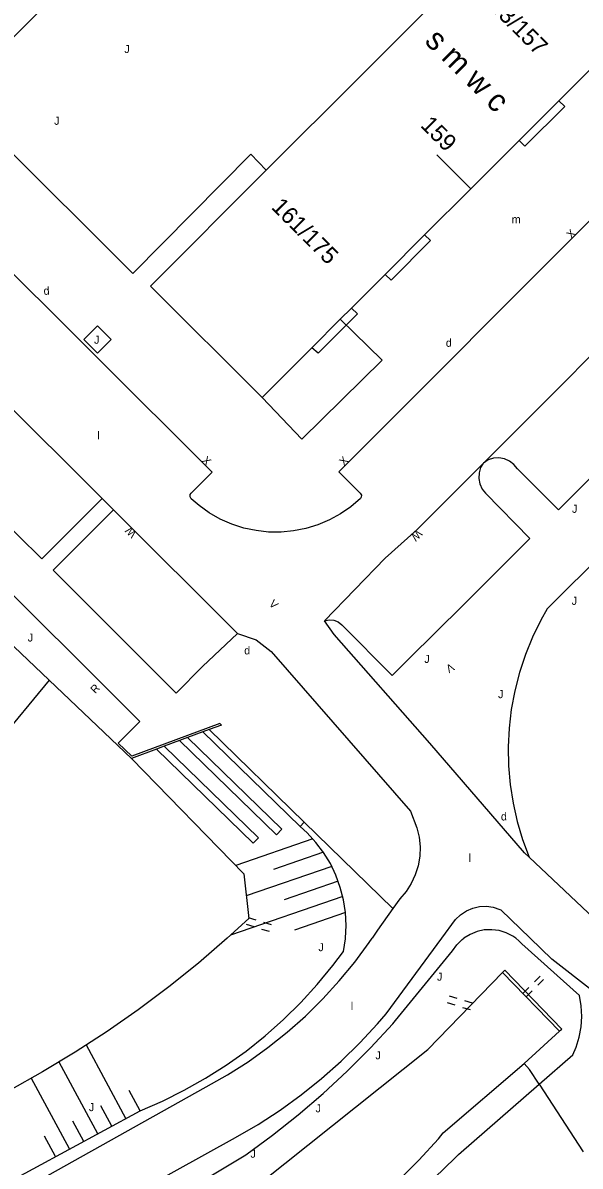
# Model space of a CAD drawing. Extents: x 134999 to 136502, y 457398 to 459002.
# Drawn here: x 136403.2 to 136438, y 457785.8 to 457857.2 of the extents above; entities that cross this region are included whole.
import ezdxf

# ---------------------------------------------------------------- set-up
doc = ezdxf.new("R2010")
doc.units = 0
for name, color, linetype in [('RI_DGTB_15', 7, 'Continuous'), ('RI_DGTB_18', 7, 'Continuous'), ('RI_DGTB_29', 7, 'Continuous'), ('RI_DGTB_30', 7, 'Continuous'), ('RI_DGTB_31', 7, 'Continuous'), ('RI_DGTB_32', 7, 'Continuous'), ('RI_DGTB_35', 7, 'Continuous'), ('RI_DGTB_36', 7, 'Continuous'), ('RI_DGTB_4', 7, 'Continuous'), ('RI_DGTB_40', 7, 'Continuous'), ('RI_DGTB_43', 7, 'Continuous'), ('RI_DGTB_48', 7, 'Continuous'), ('RI_DGTB_53', 7, 'Continuous'), ('RI_DGTB_54', 7, 'Continuous'), ('RI_DGTB_58', 7, 'Continuous'), ('RI_DGTB_7', 7, 'Continuous')]:
    doc.layers.add(name, color=color, linetype=linetype)

msp = doc.modelspace()

# ---------------------------------------------------------------- linework, layer by layer
at = {"layer": 'RI_DGTB_15'}
msp.add_line((136431.173, 457846.823), (136429.054, 457848.947), dxfattribs=at)
msp.add_line((136431.173, 457846.823), (136429.054, 457848.947), dxfattribs=at)
msp.add_line((136431.173, 457846.823), (136429.054, 457848.947), dxfattribs=at)
at = {"layer": 'RI_DGTB_18'}
for p, q in [((136485.284, 457869.911), (136435.942, 457820.576)), ((136421.305, 457806.203), (136416.49, 457804.536)), ((136421.305, 457806.203), (136416.49, 457804.536)), ((136421.959, 457805.371), (136418.842, 457804.292)), ((136421.959, 457805.371), (136418.842, 457804.292)), ((136422.481, 457804.493), (136417.141, 457802.645)), ((136422.481, 457804.493), (136417.141, 457802.645)), ((136422.882, 457803.574), (136419.497, 457802.402)), ((136422.882, 457803.574), (136419.497, 457802.402)), ((136423.167, 457802.615), (136416.153, 457800.186)), ((136423.167, 457802.615), (136416.153, 457800.186)), ((136423.332, 457801.613), (136420.151, 457800.512)), ((136423.332, 457801.613), (136420.151, 457800.512)), ((136409.621, 457788.738), (136407.148, 457793.317)), ((136407.861, 457787.788), (136405.448, 457792.258)), ((136406.101, 457786.837), (136403.721, 457791.248)), ((136410.501, 457789.213), (136409.815, 457790.483)), ((136375.495, 457770.312), (136410.501, 457789.213)), ((136408.741, 457788.263), (136408.055, 457789.533)), ((136406.981, 457787.313), (136406.295, 457788.583)), ((136405.221, 457786.362), (136404.536, 457787.632))]:
    msp.add_line(p, q, dxfattribs=at)
for points in [[(136435.942, 457820.576), (136435.542, 457819.866), (136435.023, 457818.808), (136434.577, 457817.718), (136434.206, 457816.6), (136433.911, 457815.459), (136433.695, 457814.301), (136433.558, 457813.131), (136433.501, 457811.954), (136433.523, 457810.776), (136433.626, 457809.603), (136433.807, 457808.439), (136434.068, 457807.29), (136434.405, 457806.161), (136434.819, 457805.058)], [(136435.942, 457820.576), (136435.542, 457819.866), (136435.023, 457818.808), (136434.577, 457817.718), (136434.206, 457816.6), (136433.911, 457815.459), (136433.695, 457814.301), (136433.558, 457813.131), (136433.501, 457811.954), (136433.523, 457810.776), (136433.626, 457809.603), (136433.807, 457808.439), (136434.068, 457807.29), (136434.405, 457806.161), (136434.819, 457805.058)], [(136423.334, 457800), (136423.373, 457800.804), (136423.333, 457801.607), (136423.213, 457802.403), (136423.014, 457803.182), (136422.739, 457803.938), (136422.391, 457804.664), (136421.972, 457805.351), (136421.487, 457805.993), (136420.941, 457806.583), (136420.502, 457806.983)], [(136423.334, 457800), (136423.373, 457800.804), (136423.333, 457801.607), (136423.213, 457802.403), (136423.014, 457803.182), (136422.739, 457803.938), (136422.391, 457804.664), (136421.972, 457805.351), (136421.487, 457805.993), (136420.941, 457806.583), (136420.502, 457806.983)], [(136433.975, 457800), (136433.793, 457800.125), (136433.38, 457800.338), (136432.936, 457800.476), (136432.476, 457800.537), (136432.011, 457800.518), (136431.557, 457800.42), (136431.126, 457800.246), (136430.732, 457800)], [(136433.975, 457800), (136433.793, 457800.125), (136433.38, 457800.338), (136432.936, 457800.476), (136432.476, 457800.537), (136432.011, 457800.518), (136431.557, 457800.42), (136431.126, 457800.246), (136430.732, 457800)], [(136321.931, 457734.994), (136323.32, 457732.75), (136323.701, 457732.438), (136324.128, 457732.191), (136324.589, 457732.017), (136325.072, 457731.919), (136325.565, 457731.901), (136326.054, 457731.962), (136326.526, 457732.102), (136326.97, 457732.316), (136327.12, 457732.41), (136417.12, 457786.48), (136418.777, 457787.691), (136420.385, 457788.966), (136421.942, 457790.302), (136423.446, 457791.698), (136424.895, 457793.152), (136426.286, 457794.661), (136426.47, 457794.87), (136430.03, 457799.22), (136430.303, 457799.598), (136430.636, 457799.925), (136430.732, 457800)], [(136423.207, 457799.168), (136423.33, 457799.963), (136423.334, 457800)], [(136435.428, 457790.883), (136437.54, 457792.72), (136437.75, 457793.195), (136437.947, 457793.821), (136438.067, 457794.466), (136438.108, 457795.12), (136438.069, 457795.775), (136437.95, 457796.42), (136434.35, 457799.66), (136434.171, 457799.839), (136433.975, 457800)], [(136410.5, 457789.213), (136411.9, 457789.821), (136413.265, 457790.501), (136414.593, 457791.252), (136415.88, 457792.071), (136417.122, 457792.957), (136418.316, 457793.907), (136419.459, 457794.918), (136420.547, 457795.987), (136421.578, 457797.112), (136422.548, 457798.29), (136423.207, 457799.168)], [(136320.04, 457713.64), (136325.89, 457720.53), (136326.86, 457721.595), (136327.888, 457722.604), (136328.971, 457723.554), (136330.104, 457724.443), (136331.285, 457725.268), (136332.03, 457725.74), (136356.52, 457740.46), (136393.75, 457762.78), (136415.37, 457775.66), (136417.264, 457776.648), (136419.119, 457777.706), (136420.934, 457778.832), (136422.705, 457780.026), (136424.43, 457781.285), (136426.106, 457782.608), (136427.732, 457783.993), (136429.305, 457785.438), (136430.39, 457786.5), (136435.428, 457790.883)]]:
    msp.add_lwpolyline(points, dxfattribs=at)
at = {"layer": 'RI_DGTB_30'}
for p, q in [((136417.26, 457801.301), (136417.738, 457801.154)), ((136417.26, 457801.301), (136417.738, 457801.154)), ((136417.131, 457800.873), (136417.608, 457800.726)), ((136417.131, 457800.873), (136417.608, 457800.726)), ((136418.086, 457800.578), (136418.566, 457800.435)), ((136418.086, 457800.578), (136418.566, 457800.435)), ((136418.219, 457801.011), (136418.697, 457800.866)), ((136418.219, 457801.011), (136418.697, 457800.866)), ((136435.505, 457797.632), (136435.151, 457797.279)), ((136434.796, 457796.927), (136434.441, 457796.574)), ((136435.717, 457797.419), (136435.362, 457797.066)), ((136429.821, 457796.407), (136430.299, 457796.26)), ((136430.78, 457796.117), (136431.258, 457795.972)), ((136435.007, 457796.714), (136434.653, 457796.362)), ((136429.692, 457795.979), (136430.169, 457795.832)), ((136430.647, 457795.684), (136431.127, 457795.541))]:
    msp.add_line(p, q, dxfattribs=at)
at = {"layer": 'RI_DGTB_31'}
for p, q in [((136406.991, 457837.406), (136407.841, 457838.254)), ((136407.841, 457838.254), (136408.689, 457837.404)), ((136407.839, 457836.556), (136406.991, 457837.406)), ((136408.689, 457837.404), (136407.839, 457836.556))]:
    msp.add_line(p, q, dxfattribs=at)
at = {"layer": 'RI_DGTB_4'}
for p, q in [((136431.463, 457861.056), (136424.21, 457853.803)), ((136424.21, 457853.803), (136418.384, 457847.978))]:
    msp.add_line(p, q, dxfattribs=at)
for points in [[(136397.766, 457857.696), (136400.874, 457854.588), (136407.902, 457861.592), (136405.653, 457863.839)], [(136436.666, 457852.315), (136438.763, 457854.41)], [(136434.191, 457849.841), (136436.666, 457852.315)], [(136431.172, 457846.824), (136434.191, 457849.841)], [(136418.384, 457847.978), (136411.152, 457840.746), (136418.125, 457833.783)], [(136428.284, 457843.938), (136431.172, 457846.824)], [(136425.814, 457841.468), (136428.284, 457843.938)], [(136423.714, 457839.369), (136425.814, 457841.468)], [(136423.015, 457838.671), (136423.714, 457839.369)], [(136421.239, 457836.895), (136423.015, 457838.671)], [(136418.125, 457833.783), (136421.239, 457836.895)], [(136418.125, 457833.783), (136421.239, 457836.895)]]:
    msp.add_lwpolyline(points, dxfattribs=at)
at = {"layer": 'RI_DGTB_48'}
msp.add_line((136435.428, 457790.883), (136438.18, 457786.66), dxfattribs=at)
msp.add_lwpolyline([(136435.428, 457790.883), (136434.83, 457791.8), (136434.497, 457792.167)], dxfattribs=at)
at = {"layer": 'RI_DGTB_53'}
for p, q in [((136410.052, 457841.531), (136400.437, 457851.115)), ((136417.414, 457848.986), (136410.052, 457841.531)), ((136418.384, 457847.978), (136417.414, 457848.986)), ((136408.132, 457827.468), (136394.296, 457841.25)), ((136416.584, 457819.049), (136408.84, 457826.763)), ((136416.584, 457819.049), (136408.84, 457826.763)), ((136422.03, 457819.83), (136425.82, 457823.75)), ((136422.03, 457819.83), (136425.82, 457823.75)), ((136427.325, 457817.475), (136430.67, 457820.79)), ((136427.325, 457817.475), (136430.67, 457820.79)), ((136414.41, 457816.977), (136416.584, 457819.049)), ((136414.41, 457816.977), (136416.584, 457819.049)), ((136404.833, 457816.117), (136391.453, 457800)), ((136404.833, 457816.117), (136391.453, 457800)), ((136415.585, 457813.317), (136415.484, 457813.415)), ((136415.585, 457813.317), (136415.484, 457813.415)), ((136419.359, 457806.808), (136413.474, 457812.534)), ((136419.359, 457806.808), (136413.474, 457812.534)), ((136420.502, 457806.983), (136414.431, 457812.889)), ((136420.502, 457806.983), (136414.431, 457812.889)), ((136417.578, 457805.938), (136411.537, 457811.815)), ((136417.578, 457805.938), (136411.537, 457811.815)), ((136417.896, 457806.266), (136412.011, 457811.991)), ((136417.896, 457806.266), (136412.011, 457811.991)), ((136419.022, 457806.462), (136419.359, 457806.808)), ((136419.022, 457806.462), (136419.359, 457806.808)), ((136420.502, 457806.983), (136420.762, 457807.25)), ((136420.502, 457806.983), (136420.762, 457807.25)), ((136417.578, 457805.938), (136417.896, 457806.266)), ((136417.578, 457805.938), (136417.896, 457806.266)), ((136434.819, 457805.058), (136440.185, 457800)), ((136434.819, 457805.058), (136440.185, 457800))]:
    msp.add_line(p, q, dxfattribs=at)
for points in [[(136396.268, 457839.202), (136392.525, 457835.369), (136404.36, 457823.698)], [(136409.141, 457812.188), (136410.49, 457813.548), (136389.751, 457834.217)], [(136409.141, 457812.188), (136410.49, 457813.548), (136389.751, 457834.217)], [(136405.067, 457822.991), (136412.757, 457815.315), (136414.41, 457816.977)], [(136405.067, 457822.991), (136412.757, 457815.315), (136414.41, 457816.977)], [(136422.03, 457819.83), (136422.319, 457819.887), (136422.607, 457819.863), (136422.877, 457819.762), (136423.11, 457819.59), (136426.26, 457816.42), (136427.325, 457817.475)], [(136422.03, 457819.83), (136422.319, 457819.887), (136422.607, 457819.863), (136422.877, 457819.762), (136423.11, 457819.59), (136426.26, 457816.42), (136427.325, 457817.475)], [(136434.819, 457805.058), (136434.52, 457805.34), (136428.61, 457812.181), (136422.64, 457818.97), (136422.03, 457819.83)], [(136434.819, 457805.058), (136434.52, 457805.34), (136428.61, 457812.181), (136422.64, 457818.97), (136422.03, 457819.83)], [(136416.584, 457819.049), (136417.751, 457818.647), (136418.686, 457817.917), (136427.409, 457807.945), (136427.801, 457806.889), (136427.939, 457806.31), (136427.998, 457805.717), (136427.978, 457805.121), (136427.878, 457804.534), (136427.7, 457803.965), (136427.448, 457803.425), (136427.126, 457802.924), (136426.74, 457802.47), (136426.305, 457801.858)], [(136416.584, 457819.049), (136417.751, 457818.647), (136418.686, 457817.917), (136427.409, 457807.945), (136427.801, 457806.889), (136427.939, 457806.31), (136427.998, 457805.717), (136427.978, 457805.121), (136427.878, 457804.534), (136427.7, 457803.965), (136427.448, 457803.425), (136427.126, 457802.924), (136426.74, 457802.47), (136426.305, 457801.858)], [(136404.833, 457816.117), (136402.606, 457818.237)], [(136404.833, 457816.117), (136402.606, 457818.237)], [(136415.484, 457813.415), (136409.993, 457811.377), (136409.141, 457812.188)], [(136415.484, 457813.415), (136409.993, 457811.377), (136409.141, 457812.188)], [(136415.585, 457813.317), (136414.818, 457813.032)], [(136415.585, 457813.317), (136414.818, 457813.032)], [(136413.474, 457812.534), (136412.972, 457812.348)], [(136413.474, 457812.534), (136412.972, 457812.348)], [(136414.431, 457812.889), (136413.474, 457812.534)], [(136414.431, 457812.889), (136413.474, 457812.534)], [(136414.818, 457813.032), (136414.431, 457812.889)], [(136414.818, 457813.032), (136414.431, 457812.889)], [(136420.762, 457807.25), (136414.818, 457813.032)], [(136420.762, 457807.25), (136414.818, 457813.032)], [(136411.537, 457811.815), (136409.963, 457811.231)], [(136411.537, 457811.815), (136409.963, 457811.231)], [(136412.011, 457811.991), (136411.537, 457811.815)], [(136412.011, 457811.991), (136411.537, 457811.815)], [(136412.972, 457812.348), (136412.011, 457811.991)], [(136412.972, 457812.348), (136412.011, 457811.991)], [(136419.022, 457806.462), (136412.972, 457812.348)], [(136419.022, 457806.462), (136412.972, 457812.348)], [(136426.305, 457801.858), (136420.762, 457807.25)], [(136426.305, 457801.858), (136420.762, 457807.25)], [(136426.305, 457801.858), (136425.34, 457800.5), (136425.006, 457800)], [(136426.305, 457801.858), (136425.34, 457800.5), (136425.006, 457800)], [(136429.356, 457800), (136430.22, 457801.17), (136430.529, 457801.474), (136430.889, 457801.716), (136431.287, 457801.888), (136431.71, 457801.983), (136432.143, 457802), (136432.572, 457801.937), (136432.982, 457801.797), (136433.04, 457801.77), (136434.873, 457800)], [(136429.356, 457800), (136430.22, 457801.17), (136430.529, 457801.474), (136430.889, 457801.716), (136431.287, 457801.888), (136431.71, 457801.983), (136432.143, 457802), (136432.572, 457801.937), (136432.982, 457801.797), (136433.04, 457801.77), (136434.873, 457800)], [(136323.687, 457736.135), (136416.47, 457787.55), (136417.879, 457788.374), (136419.246, 457789.266), (136420.568, 457790.223), (136421.841, 457791.245), (136423.063, 457792.327), (136424.23, 457793.468), (136425.34, 457794.665), (136425.87, 457795.28), (136429.356, 457800)], [(136372.785, 457767.31), (136414.64, 457790.72), (136415.968, 457791.471), (136417.254, 457792.291), (136418.495, 457793.177), (136419.689, 457794.127), (136420.831, 457795.138), (136421.918, 457796.207), (136422.948, 457797.332), (136423.918, 457798.51), (136424.824, 457799.737), (136425.006, 457800)], [(136454.352, 457800), (136447.57, 457796.02), (136447.29, 457795.848), (136446.61, 457795.5), (136445.899, 457795.224), (136445.162, 457795.024), (136444.408, 457794.902), (136443.646, 457794.86), (136442.883, 457794.898), (136442.129, 457795.015), (136441.391, 457795.211), (136440.677, 457795.482), (136439.996, 457795.827), (136439.355, 457796.241), (136438.76, 457796.72), (136436.23, 457798.69), (136434.873, 457800)]]:
    msp.add_lwpolyline(points, dxfattribs=at)
at = {"layer": 'RI_DGTB_54'}
for p, q in [((136410.052, 457841.531), (136400.437, 457851.115)), ((136431.963, 457829.69), (136431.919, 457829.647)), ((136431.963, 457829.69), (136431.919, 457829.647)), ((136404.36, 457823.698), (136408.132, 457827.468)), ((136404.36, 457823.698), (136408.132, 457827.468)), ((136408.84, 457826.763), (136408.132, 457827.468)), ((136408.84, 457826.763), (136408.132, 457827.468)), ((136405.067, 457822.991), (136408.84, 457826.763)), ((136405.067, 457822.991), (136408.84, 457826.763))]:
    msp.add_line(p, q, dxfattribs=at)
for points in [[(136439.378, 457845.605), (136422.913, 457829.147), (136424.261, 457827.798), (136424.33, 457827.681), (136424.322, 457827.546), (136424.276, 457827.469), (136423.678, 457826.96), (136423.031, 457826.514), (136422.342, 457826.136), (136421.618, 457825.83), (136420.867, 457825.6), (136420.096, 457825.446), (136419.314, 457825.372), (136418.528, 457825.378), (136417.747, 457825.464), (136416.979, 457825.628), (136416.231, 457825.87), (136415.512, 457826.187), (136414.829, 457826.574), (136414.189, 457827.03), (136413.692, 457827.458), (136413.629, 457827.581), (136413.643, 457827.719), (136413.696, 457827.798), (136415.014, 457829.118), (136400.383, 457843.663)], [(136443.57, 457841.3), (136431.963, 457829.69)], [(136423.015, 457838.671), (136425.627, 457836.118), (136420.615, 457831.189), (136418.125, 457833.783)], [(136447.135, 457837.248), (136436.643, 457826.761), (136434.077, 457829.332), (136433.856, 457829.597), (136433.579, 457829.803), (136433.263, 457829.941), (136432.923, 457830.003), (136432.579, 457829.984), (136432.248, 457829.888), (136431.963, 457829.69)], [(136425.82, 457823.75), (136427.808, 457825.532), (136431.919, 457829.647)], [(136425.82, 457823.75), (136427.808, 457825.532), (136431.919, 457829.647)], [(136431.919, 457829.647), (136431.779, 457829.409), (136431.687, 457829.073), (136431.675, 457828.725), (136431.741, 457828.383), (136431.884, 457828.065), (136432.085, 457827.8), (136434.86, 457824.978), (136430.67, 457820.79)], [(136431.919, 457829.647), (136431.779, 457829.409), (136431.687, 457829.073), (136431.675, 457828.725), (136431.741, 457828.383), (136431.884, 457828.065), (136432.085, 457827.8), (136434.86, 457824.978), (136430.67, 457820.79)]]:
    msp.add_lwpolyline(points, dxfattribs=at)
at = {"layer": 'RI_DGTB_58'}
for p, q in [((136433.228, 457797.942), (136433.156, 457797.864)), ((136436.712, 457794.188), (136433.156, 457797.864)), ((136434.497, 457792.167), (136436.712, 457794.188)), ((136436.712, 457794.188), (136436.78, 457794.25))]:
    msp.add_line(p, q, dxfattribs=at)
for points in [[(136409.963, 457811.231), (136404.833, 457816.117)], [(136409.963, 457811.231), (136404.833, 457816.117)], [(136409.963, 457811.231), (136416.977, 457804.036), (136417.306, 457801.245)], [(136409.963, 457811.231), (136416.977, 457804.036), (136417.306, 457801.245)], [(136417.305, 457801.245), (136415.945, 457800)], [(136417.305, 457801.245), (136415.945, 457800)], [(136415.945, 457800), (136414.144, 457798.449), (136412.293, 457796.959), (136410.392, 457795.532), (136408.444, 457794.17), (136406.451, 457792.875), (136404.417, 457791.647), (136402.341, 457790.488), (136400.63, 457789.6)], [(136320.08, 457733.853), (136320.826, 457732.66), (136320.934, 457732.463), (136321.295, 457731.917), (136321.721, 457731.419), (136322.203, 457730.976), (136322.736, 457730.595), (136323.312, 457730.282), (136323.921, 457730.042), (136324.555, 457729.878), (136325.204, 457729.792), (136325.859, 457729.785), (136326.509, 457729.859), (136327.146, 457730.011), (136327.76, 457730.24), (136418.01, 457784.7), (136428.48, 457793.05), (136433.156, 457797.864)], [(136436.78, 457794.25), (136436.86, 457794.32), (136433.29, 457798.01), (136433.228, 457797.942)], [(136318.89, 457713.4), (136324.52, 457721.62), (136325.309, 457722.613), (136326.16, 457723.555), (136327.068, 457724.442), (136328.03, 457725.269), (136329.042, 457726.034), (136330.1, 457726.734), (136331.06, 457727.29), (136355.34, 457742.06), (136392.39, 457764.01), (136414.75, 457776.94), (136416.383, 457777.693), (136417.981, 457778.517), (136419.54, 457779.412), (136421.059, 457780.375), (136422.532, 457781.405), (136423.959, 457782.499), (136425.336, 457783.656), (136426.659, 457784.873), (136427.928, 457786.147), (136429.138, 457787.477), (136429.45, 457787.84), (136434.497, 457792.167)]]:
    msp.add_lwpolyline(points, dxfattribs=at)
at = {"layer": 'RI_DGTB_7'}
for points in [[(136434.191, 457849.841), (136434.551, 457849.491), (136437.041, 457851.961), (136436.666, 457852.315)], [(136425.814, 457841.468), (136426.181, 457841.111), (136428.651, 457843.581), (136428.284, 457843.938)], [(136423.714, 457839.369), (136424.091, 457839.011), (136421.621, 457836.561), (136421.239, 457836.895)]]:
    msp.add_lwpolyline(points, dxfattribs=at)

# ---------------------------------------------------------------- texts
at = {"layer": 'RI_DGTB_29'}
for rotation, p in [(2.99998, (136404.488, 457840.191)), (359.99973, (136417.011, 457817.732)), (359.99973, (136417.011, 457817.732))]:
    msp.add_text('d', height=0.5, rotation=rotation, dxfattribs=at).set_placement(p)
for p in [(136429.608, 457836.95), (136433.049, 457807.358), (136433.049, 457807.358)]:
    msp.add_text('d', height=0.5, dxfattribs=at).set_placement(p)
at = {"layer": 'RI_DGTB_30'}
for s, height, rotation, p in [('X', 0.499, 44.97038, (136437.446, 457843.675)), ('X', 0.499, 314.96356, (136414.325, 457829.809)), ('X', 0.499, 314.96356, (136414.325, 457829.809)), ('X', 0.499, 44.97038, (136423.24, 457829.492)), ('X', 0.499, 44.97038, (136423.24, 457829.492)), ('W', 0.5, 135.03206, (136410.327, 457825.314)), ('W', 0.5, 135.03206, (136410.327, 457825.314)), ('W', 0.499, 224.93001, (136427.835, 457825.559)), ('W', 0.499, 224.93001, (136427.835, 457825.559)), ('V', 0.499, 314.96356, (136418.515, 457820.845)), ('V', 0.499, 314.96356, (136418.515, 457820.845)), ('V', 0.5, 209.98071, (136429.943, 457817.212)), ('V', 0.5, 209.98071, (136429.943, 457817.212)), ('V', 0.5, 209.98071, (136429.943, 457817.212)), ('V', 0.5, 209.98071, (136429.943, 457817.212)), ('V', 0.5, 209.98071, (136429.943, 457817.212)), ('V', 0.5, 209.98071, (136429.943, 457817.212))]:
    msp.add_text(s, height=height, rotation=rotation, dxfattribs=at).set_placement(p)
at = {"layer": 'RI_DGTB_31'}
for p in [(136409.519, 457855.299), (136405.135, 457850.817), (136407.628, 457837.139), (136437.489, 457826.579), (136437.489, 457826.579), (136403.486, 457818.538), (136403.486, 457818.538), (136421.646, 457799.194), (136429.052, 457797.352), (136425.208, 457792.44), (136407.306, 457789.202), (136421.47, 457789.128), (136417.402, 457786.289)]:
    msp.add_text('J', height=0.5, dxfattribs=at).set_placement(p)
for p in [(136437.47, 457820.83), (136437.47, 457820.83), (136437.47, 457820.83), (136437.47, 457820.83), (136437.47, 457820.83), (136437.47, 457820.83), (136428.26, 457817.2), (136428.26, 457817.2), (136428.26, 457817.2), (136428.26, 457817.2), (136428.26, 457817.2), (136428.26, 457817.2), (136432.87, 457815), (136432.87, 457815), (136432.87, 457815), (136432.87, 457815), (136432.87, 457815), (136432.87, 457815)]:
    msp.add_text('J', height=0.5, rotation=359.99965, dxfattribs=at).set_placement(p)
at = {"layer": 'RI_DGTB_32'}
msp.add_text('R', height=0.5, rotation=46.14651, dxfattribs=at).set_placement((136407.707, 457815.248))
msp.add_text('R', height=0.5, rotation=46.14651, dxfattribs=at).set_placement((136407.707, 457815.248))
at = {"layer": 'RI_DGTB_35'}
msp.add_text('161/175', height=1.054, rotation=314.9267, dxfattribs=at).set_placement((136418.645, 457845.626))
at = {"layer": 'RI_DGTB_36'}
for s, p in [('143/157', (136431.731, 457858.694)), ('159', (136427.969, 457850.734))]:
    msp.add_text(s, height=1.054, rotation=314.9267, dxfattribs=at).set_placement(p)
at = {"layer": 'RI_DGTB_40'}
msp.add_text('s m w c', height=1.4, rotation=315.04111, dxfattribs=at).set_placement((136428.225, 457855.986))
at = {"layer": 'RI_DGTB_43'}
for s, p in [('m', (136433.725, 457844.663)), ('l', (136407.823, 457831.17)), ('l', (136407.823, 457831.17))]:
    msp.add_text(s, height=0.5, dxfattribs=at).set_placement(p)
for p in [(136431.03, 457804.77), (136431.03, 457804.77), (136431.03, 457804.77), (136431.03, 457804.77), (136431.03, 457804.77), (136431.03, 457804.77), (136423.668, 457795.509)]:
    msp.add_text('l', height=0.5, rotation=359.99965, dxfattribs=at).set_placement(p)

doc.saveas('drawing.dxf')
